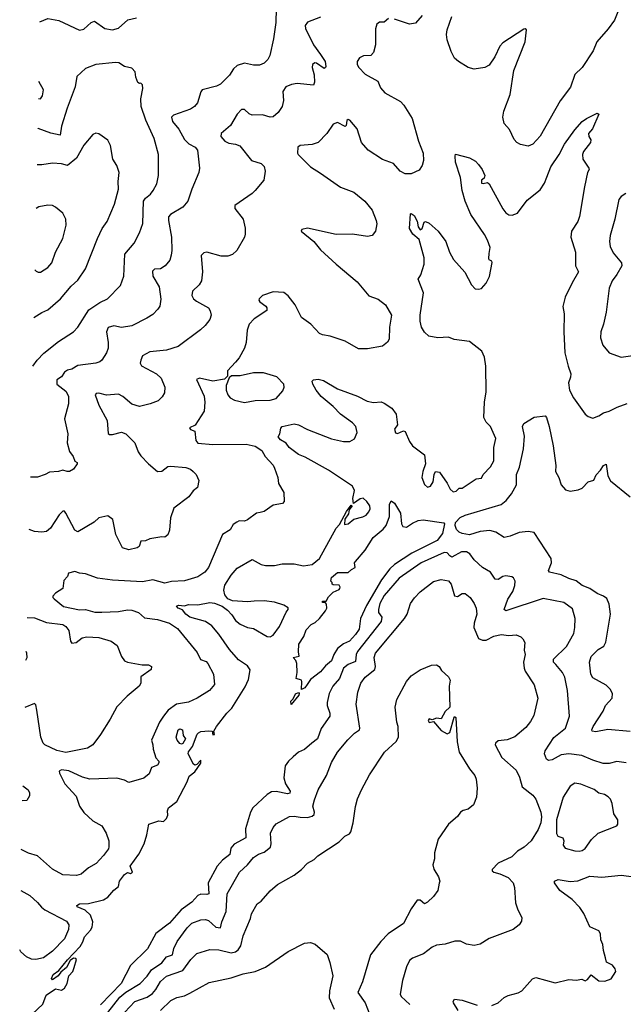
# Model space of a CAD drawing. Extents: x 2056909 to 2160450, y 827444 to 1016825.
# Tile 386 of 501: x 2060077 to 2064099, y 1000446 to 1007003. Entities that reach past the tile are written whole.
import ezdxf

# ---------------------------------------------------------------- set-up
doc = ezdxf.new("R2010")
doc.units = 0

msp = doc.modelspace()

# ---------------------------------------------------------------- linework, layer by layer
at = {"layer": '0CON10XD'}
for points in [[(2061785.5, 1007075), (2061783.3, 1006985), (2061767.1, 1006875), (2061744.3, 1006765), (2061731.5, 1006738.5), (2061705, 1006714.4), (2061675, 1006701.1), (2061635, 1006700), (2061575, 1006714.4), (2061525, 1006697.5), (2061501.4, 1006675), (2061475.3, 1006634.7), (2061415, 1006574.2), (2061389.3, 1006560.7), (2061294, 1006535), (2061285, 1006523.3), (2061261.3, 1006448.7), (2061242, 1006425), (2061215, 1006408.1), (2061103, 1006367), (2061088.6, 1006355), (2061095, 1006325.8), (2061136.9, 1006275), (2061175.6, 1006205), (2061205, 1006176.9), (2061246, 1006155), (2061262.9, 1006135), (2061275.7, 1006015), (2061270.6, 1005985), (2061223.3, 1005875), (2061197.5, 1005795), (2061165, 1005754.4), (2061082, 1005705), (2061069.7, 1005690.3), (2061068.1, 1005665), (2061089.5, 1005555), (2061091.9, 1005465), (2061087.1, 1005435), (2061077.4, 1005402.6), (2061046, 1005365), (2061015, 1005344.4), (2060975, 1005340.8), (2060961.2, 1005328.8), (2060964.2, 1005294.2), (2061005.4, 1005225), (2061018.3, 1005141.7), (2061010, 1005095), (2060998, 1005075), (2060965, 1005040.8), (2060925, 1005015.7), (2060825, 1004963.5), (2060755, 1004952.9), (2060705, 1004964.5), (2060667.1, 1004952.9), (2060654.6, 1004925), (2060666.4, 1004853.6), (2060666.4, 1004815), (2060655.5, 1004785), (2060623.6, 1004736.4), (2060611.2, 1004725), (2060584.6, 1004715.4), (2060465, 1004700.5), (2060425, 1004675.5), (2060395, 1004670), (2060375, 1004655.6), (2060355, 1004624.4), (2060324.3, 1004605), (2060325.5, 1004575), (2060385, 1004528.2), (2060402.2, 1004495), (2060402.3, 1004445), (2060376.5, 1004345), (2060398.1, 1004245), (2060394.3, 1004185), (2060408.1, 1004128.1), (2060432.5, 1004095), (2060443.9, 1004063.9), (2060460, 1004055), (2060460, 1004045), (2060435, 1004008.8), (2060410, 1003995), (2060393.6, 1003993.6), (2060365, 1004003.3), (2060336.1, 1003993.9), (2060275, 1003988.8), (2060245.8, 1003974.2), (2060195, 1003956.7), (2060150, 1003956.3)], [(2064081.6, 1007105), (2064039.1, 1007000.9), (2063998.1, 1006941.9), (2063922.9, 1006855), (2063896.9, 1006795), (2063824.5, 1006685.5), (2063775, 1006638.8), (2063746, 1006554), (2063677.7, 1006462.3), (2063545, 1006228), (2063496.2, 1006175), (2063465, 1006160), (2063413, 1006173), (2063390, 1006185), (2063372.5, 1006205), (2063341.2, 1006271.2), (2063305, 1006312.5), (2063295.8, 1006355), (2063301.9, 1006395), (2063345.6, 1006505), (2063370, 1006665), (2063444.3, 1006855), (2063453.3, 1006935), (2063445, 1006943.3), (2063435, 1006940), (2063295, 1006850), (2063275, 1006826.2), (2063243.2, 1006756.8), (2063205, 1006700), (2063176, 1006684), (2063104.1, 1006674.1), (2063065, 1006684), (2063001.2, 1006725), (2062975, 1006748), (2062951.7, 1006791.7), (2062925, 1006868.8), (2062921.1, 1006905), (2062925.3, 1006935), (2062957.2, 1007025)], [(2062081.1, 1007018.9), (2061995, 1006987.1), (2061978.6, 1006965), (2061981.9, 1006945), (2062035, 1006835.8), (2062081.9, 1006771.9), (2062113.3, 1006725), (2062117.6, 1006692.4), (2062115, 1006683.8), (2062105, 1006679.2), (2062055, 1006714), (2062044.2, 1006715.8), (2062028.8, 1006705), (2062025.6, 1006684.4), (2062038.6, 1006635), (2062042, 1006588), (2062035, 1006567.5), (2061925, 1006577.9), (2061888.3, 1006571.7), (2061850, 1006555), (2061831.4, 1006525), (2061835.6, 1006465), (2061826.7, 1006425), (2061798.6, 1006385), (2061765, 1006356.9), (2061745, 1006353.3), (2061695, 1006369.4), (2061625, 1006366.7), (2061605, 1006377.1), (2061575, 1006406), (2061555, 1006404), (2061525.8, 1006375), (2061481.5, 1006298.5), (2061419.2, 1006245), (2061416.9, 1006225), (2061444.7, 1006194.7), (2061470.4, 1006180.4), (2061515, 1006174.7), (2061543.1, 1006163.1), (2061622.5, 1006065), (2061686.2, 1006045), (2061705, 1006026), (2061712.2, 1005995), (2061704.2, 1005935), (2061645, 1005866), (2061625, 1005845.7), (2061510, 1005765), (2061511.4, 1005745), (2061565.5, 1005675), (2061579.4, 1005615), (2061580, 1005575), (2061574.3, 1005555), (2061523.7, 1005466.3), (2061495, 1005438.6), (2061465, 1005428.6), (2061418.7, 1005428.7), (2061325, 1005454.4), (2061305, 1005450.8), (2061287.1, 1005432.9), (2061294.5, 1005325), (2061288.6, 1005265), (2061273, 1005237), (2061227.5, 1005195), (2061224.3, 1005165.7), (2061235.6, 1005145), (2061255, 1005127.9), (2061334.5, 1005084.5), (2061345.8, 1005065), (2061352, 1005035), (2061344.1, 1005005.9), (2061313.7, 1004966.3), (2061282.1, 1004937.9), (2061132.3, 1004827.7), (2061055, 1004801.5), (2060945, 1004791.1), (2060896, 1004765), (2060883.2, 1004736.8), (2060879.2, 1004715), (2060888, 1004698), (2060989.1, 1004645), (2061019.2, 1004615), (2061044.4, 1004555), (2061041.7, 1004518.3), (2061027.4, 1004492.6), (2060998.8, 1004465), (2060945.9, 1004444.1), (2060875, 1004426.9), (2060825, 1004442.1), (2060765, 1004493.1), (2060735, 1004509.4), (2060655, 1004503.5), (2060605, 1004515.6), (2060585.9, 1004514.1), (2060580, 1004505), (2060604.4, 1004435), (2060658.9, 1004335), (2060667.3, 1004247.3), (2060675, 1004240), (2060695, 1004241.1), (2060755, 1004257.3), (2060785, 1004245.6), (2060844.2, 1004185), (2060865.5, 1004125.5), (2060885, 1004098), (2060934.6, 1004044.6), (2060994.5, 1003994.5), (2061025, 1003995.8), (2061065, 1004027.5), (2061085, 1004030.8), (2061185, 1004020), (2061215, 1004009.2), (2061233.8, 1003995), (2061253.8, 1003975), (2061270, 1003935), (2061261.7, 1003888.3), (2061233.3, 1003865), (2061205, 1003826.2), (2061105, 1003750), (2061082, 1003685), (2061075.8, 1003604.2), (2061065, 1003572.5), (2061045, 1003557.5), (2061025, 1003560), (2060945, 1003546.2), (2060915, 1003532), (2060885, 1003530), (2060873.3, 1003495), (2060860, 1003485), (2060805, 1003472.5), (2060761.2, 1003485), (2060718, 1003575), (2060698, 1003675), (2060665, 1003700), (2060605, 1003685.8), (2060572.6, 1003657.4), (2060465, 1003593.1), (2060443.7, 1003603.7), (2060385, 1003716.2), (2060375, 1003730), (2060365, 1003731.2), (2060340.6, 1003705), (2060283.3, 1003616.7), (2060255, 1003595.5), (2060225, 1003589.6), (2060175, 1003594.7), (2060141.1, 1003607.3)], [(2060212.3, 1006989.3), (2060265, 1007011.2), (2060338.8, 1006998.8), (2060475, 1006933.1), (2060505, 1006940.6), (2060554.4, 1006985), (2060575, 1006992.5), (2060645, 1006945.6), (2060695, 1006935.6), (2060735, 1006945.7), (2060797.6, 1007002.4), (2060855, 1007015.6)], [(2062535, 1007010), (2062505, 1006987.5), (2062475, 1006986.7), (2062456.4, 1006973.6), (2062447.7, 1006942.3), (2062448.6, 1006835), (2062433.8, 1006785), (2062415.8, 1006764.2), (2062367.3, 1006762.7), (2062341.2, 1006748.8), (2062326.2, 1006725), (2062326, 1006705), (2062336, 1006685), (2062379.4, 1006639.4), (2062464.2, 1006594.2), (2062480, 1006550), (2062510, 1006515), (2062615, 1006457.5), (2062637.5, 1006435), (2062691.1, 1006345), (2062734.1, 1006194.1), (2062764.3, 1006115), (2062767.5, 1006065), (2062758.1, 1006031.9), (2062737.9, 1006002.1), (2062685, 1005976.9), (2062645, 1005975.6), (2062612.9, 1005995), (2062567.1, 1006045), (2062495, 1006072.2), (2062398.6, 1006135), (2062354.3, 1006184.3), (2062326.2, 1006276.2), (2062276.7, 1006335), (2062265, 1006337.5), (2062257.5, 1006332.5), (2062252, 1006298), (2062245, 1006291.2), (2062195, 1006318), (2062165, 1006306.7), (2062123.8, 1006245), (2062065, 1006186.2), (2062025, 1006172.5), (2061945, 1006166), (2061931.2, 1006155), (2061927.5, 1006115), (2061932.5, 1006105), (2062015, 1006023.1), (2062081.9, 1005981.9), (2062215, 1005888.9), (2062304.3, 1005855), (2062376.7, 1005795), (2062425, 1005734), (2062453.1, 1005665), (2062456.3, 1005643.7), (2062448.8, 1005595), (2062425, 1005566.7), (2062395, 1005558.8), (2062295, 1005574.2), (2062185, 1005572.5), (2061995.7, 1005614.3), (2061957.5, 1005605), (2061953.3, 1005595), (2062035.8, 1005525), (2062080.8, 1005470.8), (2062185, 1005374.3), (2062325, 1005257.5), (2062404.4, 1005164.4), (2062465, 1005141.2)], [(2062759.4, 1007030.6), (2062715, 1006980), (2062675, 1006973.3), (2062575, 1007006.2)], [(2060165.6, 1004695.2), (2060192.9, 1004735), (2060237.4, 1004782.6), (2060335, 1004861.1), (2060435.4, 1004924.6), (2060463.8, 1004956.2), (2060538.8, 1005071.2), (2060610.2, 1005119.8), (2060661.4, 1005145), (2060748, 1005232), (2060770, 1005295), (2060777.9, 1005442.1), (2060840, 1005515), (2060876.2, 1005583.8), (2060897.8, 1005645), (2060903.1, 1005795), (2060914.5, 1005815), (2060948.5, 1005841.5), (2060965.4, 1005864.6), (2060990, 1005910), (2061002.2, 1005965), (2061001.5, 1006105), (2060973, 1006213), (2060917.5, 1006335), (2060885.7, 1006425), (2060883.2, 1006476.8), (2060898, 1006545), (2060895, 1006570), (2060885, 1006580), (2060875, 1006577.5), (2060863.9, 1006583.9), (2060850.3, 1006620.3), (2060845.8, 1006655.8), (2060825, 1006681.2), (2060775, 1006690.8), (2060736.7, 1006715), (2060715, 1006717.1), (2060585, 1006705.6), (2060515, 1006678), (2060458.8, 1006625), (2060447.1, 1006555), (2060393.1, 1006415), (2060356.4, 1006295), (2060346, 1006235), (2060285, 1006247.5), (2060199.6, 1006279.6), (2060197.7, 1006280)], [(2060201.7, 1006478.9), (2060215, 1006477.1), (2060228.9, 1006495), (2060236.3, 1006536.3), (2060203.9, 1006592)], [(2060160.7, 1000379.3), (2060232.2, 1000447.8), (2060254.2, 1000505.8), (2060315, 1000548), (2060355, 1000540), (2060376.8, 1000553.2), (2060393.8, 1000585), (2060403.8, 1000635), (2060431.2, 1000665), (2060439.2, 1000690.8), (2060456.7, 1000745), (2060451.7, 1000751.7), (2060435, 1000754.2), (2060412.4, 1000737.6), (2060388.2, 1000691.8), (2060350.3, 1000659.7), (2060334, 1000635), (2060295, 1000610), (2060288.8, 1000618.8), (2060300, 1000645), (2060338.5, 1000671.5), (2060395, 1000742.9), (2060479.8, 1000830.2), (2060498.9, 1000861.1), (2060510, 1000895), (2060549.8, 1000940.2), (2060559.5, 1000960.5), (2060564.7, 1000995), (2060549.1, 1001039.1), (2060512.3, 1001072.3), (2060460.8, 1001095), (2060458.6, 1001105), (2060475, 1001114.4), (2060535, 1001116.4), (2060635, 1001141.1), (2060665, 1001158.6), (2060705, 1001207.1), (2060735, 1001231.2), (2060741.5, 1001265), (2060775, 1001311.5), (2060795, 1001322.7), (2060815, 1001318), (2060828.8, 1001325), (2060813.8, 1001366.2), (2060871.8, 1001445), (2060906.4, 1001515), (2060923.9, 1001573.9), (2060937.5, 1001645), (2061005, 1001668), (2061035, 1001664.2), (2061055, 1001684), (2061064.4, 1001705), (2061062.2, 1001735), (2061067.8, 1001755), (2061123.5, 1001796.5), (2061192.1, 1001927.9), (2061205.6, 1001965), (2061245, 1001994.3), (2061285, 1002052.5), (2061285, 1002072.5), (2061256.8, 1002043.2), (2061245, 1002039.4), (2061235, 1002045.7), (2061200, 1002115), (2061202.5, 1002127.5), (2061227.7, 1002162.3), (2061260, 1002245), (2061267.5, 1002255), (2061285, 1002262), (2061337.5, 1002267.5), (2061360, 1002265), (2061365, 1002240), (2061375, 1002242.5), (2061370, 1002265), (2061388.6, 1002295), (2061456.2, 1002385), (2061491.4, 1002418.6), (2061579.6, 1002560.4), (2061601.7, 1002608.3), (2061612.4, 1002672.4), (2061595, 1002700.9), (2061535, 1002739.5), (2061475, 1002808.1), (2061405, 1002911.2), (2061356.5, 1002966.5), (2061315, 1002994.6), (2061210, 1003025), (2061184.4, 1003045), (2061162.7, 1003072.7), (2061133.8, 1003085), (2061122, 1003098), (2061135, 1003103.3), (2061175, 1003100), (2061202.2, 1003107.8), (2061265, 1003106.7), (2061345, 1003122.2), (2061375, 1003117.8), (2061427.1, 1003097.1), (2061461.1, 1003071.1), (2061490.3, 1003040.3), (2061515, 1003001.9), (2061545, 1002976.5), (2061595, 1002955.5), (2061635, 1002949.2), (2061725, 1002895.5), (2061745, 1002893.1), (2061766, 1002904), (2061807.7, 1002962.3), (2061851.8, 1003058.2), (2061865.4, 1003075), (2061865.3, 1003085.3), (2061838, 1003105), (2061775, 1003124.6), (2061705, 1003133.8), (2061638.5, 1003131.5), (2061595, 1003126.8), (2061495, 1003132.5), (2061465, 1003145.4), (2061443, 1003173), (2061437, 1003205), (2061445, 1003236.7), (2061485.3, 1003305), (2061525, 1003349.6), (2061625, 1003408.2), (2061686, 1003375), (2061715, 1003367.7), (2061775, 1003368.5), (2061825, 1003379.1), (2061905, 1003380), (2061967, 1003367), (2062025, 1003375.6), (2062075, 1003415.4), (2062185, 1003616.1), (2062208.3, 1003641.7), (2062255, 1003727.8), (2062285, 1003769.2), (2062291.2, 1003765), (2062271.2, 1003738.8), (2062266.9, 1003713.1), (2062243.3, 1003676.7), (2062241.4, 1003641.4), (2062265, 1003645.6), (2062303.2, 1003676.8), (2062362.5, 1003692.5), (2062385, 1003704.3), (2062402.9, 1003725), (2062411.4, 1003745), (2062409.4, 1003765), (2062390, 1003795), (2062365, 1003817.1), (2062345, 1003813.3), (2062302, 1003782), (2062297.3, 1003815), (2062308.7, 1003868.7), (2062295, 1003897.5), (2062135, 1004003.8), (2061979.4, 1004089.4), (2061935, 1004107.7), (2061872.5, 1004155), (2061852, 1004182), (2061814, 1004205), (2061800, 1004225), (2061810, 1004245), (2061816.1, 1004283.9), (2061825, 1004293.3), (2061905, 1004311.1), (2061934.8, 1004304.8), (2061994, 1004274), (2062155, 1004211.3), (2062235, 1004194.5), (2062276.4, 1004193.6), (2062307.8, 1004212.2), (2062325.5, 1004255), (2062317.3, 1004295), (2062295, 1004319.1), (2062215.2, 1004375.2), (2062166.2, 1004426.2), (2062085, 1004494.4), (2062051.4, 1004535), (2062030, 1004575), (2062026.2, 1004595), (2062035, 1004603.8), (2062065, 1004610), (2062100.9, 1004600.9), (2062195, 1004545.5), (2062328.8, 1004495), (2062393.3, 1004463.3), (2062435, 1004453.6), (2062485, 1004457.5), (2062505, 1004450), (2062556.7, 1004416.7), (2062585.7, 1004375), (2062594.2, 1004305.8), (2062575, 1004276.7), (2062581.5, 1004251.5), (2062595, 1004247.8), (2062635, 1004266), (2062645, 1004261.2), (2062674.4, 1004195), (2062695, 1004164.2), (2062774, 1004105), (2062781.4, 1004045), (2062763.1, 1003995), (2062757.1, 1003955), (2062775, 1003908.8), (2062795, 1003890.8), (2062815, 1003897.5), (2062831.2, 1003925), (2062837.5, 1003975), (2062846.7, 1003993.3), (2062875, 1003990), (2062925.8, 1003915.8), (2062945, 1003877.1), (2062965, 1003859.2), (2062985, 1003863.3), (2063005, 1003882.5), (2063025, 1003883.3), (2063117.5, 1003945), (2063155, 1003950), (2063166, 1003975), (2063215, 1004026.2), (2063235.5, 1004064.5), (2063235.7, 1004155), (2063248.6, 1004215), (2063214.2, 1004294.2), (2063185, 1004323.8), (2063168.6, 1004355), (2063173.3, 1004455), (2063185.6, 1004525.6), (2063182.2, 1004695), (2063174.2, 1004755), (2063156.6, 1004796.6), (2063075, 1004859.5), (2062972.7, 1004872.7), (2062935, 1004888), (2062863.7, 1004883.7), (2062802, 1004895), (2062775, 1004922), (2062755, 1004956.2), (2062745.3, 1004995.3), (2062746, 1005036), (2062766.9, 1005185), (2062731.2, 1005275), (2062750, 1005305), (2062771.2, 1005375), (2062772.7, 1005417.3), (2062738.9, 1005538.9), (2062696, 1005575), (2062675, 1005612.5), (2062680, 1005710), (2062685, 1005712.5), (2062705, 1005700), (2062725, 1005662.5), (2062732.7, 1005622.7), (2062745, 1005603.3), (2062757.9, 1005612.1), (2062771.2, 1005655), (2062781.7, 1005658.3), (2062805, 1005647.1), (2062865.6, 1005595), (2062916.7, 1005525), (2062941.8, 1005455), (2062967.1, 1005407.1), (2063042.2, 1005322.2), (2063087.1, 1005237.1), (2063111.7, 1005211.7), (2063135, 1005208), (2063155, 1005212.9), (2063185, 1005249.2), (2063207.6, 1005292.4), (2063225.8, 1005385.8), (2063223.3, 1005395), (2063205, 1005404.3), (2063202, 1005412), (2063204.4, 1005445), (2063212.6, 1005485), (2063194.7, 1005535), (2063175, 1005572.5), (2063082.1, 1005705), (2063045.4, 1005795), (2063025, 1005866.7), (2063013, 1005953), (2062981.2, 1006055), (2062977.5, 1006095), (2062981.7, 1006108.3), (2063075, 1006084), (2063115, 1006061.5), (2063135, 1006039.5), (2063159.2, 1006005), (2063175.5, 1005965), (2063171.5, 1005948.5), (2063155, 1005933.8), (2063154.5, 1005915), (2063165, 1005911.5), (2063195, 1005919.2), (2063205, 1005909.2), (2063295, 1005744.4), (2063315, 1005717.1), (2063335, 1005704.4), (2063357.6, 1005702.4), (2063394.3, 1005715.7), (2063459.2, 1005800.8), (2063545, 1005870), (2063573.8, 1005915), (2063588.5, 1005955), (2063616.3, 1006023.7), (2063671.5, 1006105), (2063706.9, 1006175), (2063775, 1006270), (2063825, 1006326.2), (2063852.5, 1006345), (2063925, 1006380), (2063936, 1006375), (2063894.4, 1006275.6), (2063866.7, 1006245), (2063870, 1006225), (2063883.3, 1006203.3), (2063881.2, 1006185), (2063833.3, 1006125), (2063826.2, 1006105), (2063828.8, 1006075), (2063870, 1006015), (2063871.2, 1006005), (2063861.2, 1005985), (2063839.7, 1005890.3), (2063806.8, 1005693.2), (2063795, 1005660), (2063754.2, 1005594.2), (2063750, 1005555), (2063779.2, 1005455), (2063780.8, 1005365), (2063800, 1005325), (2063758.6, 1005251.4), (2063712, 1005155), (2063695.9, 1005094.1), (2063704.3, 1005044.3), (2063702.2, 1004925), (2063708.9, 1004785), (2063730.4, 1004695), (2063749.4, 1004645), (2063747.9, 1004622.1), (2063734.2, 1004585), (2063740.8, 1004535), (2063765.8, 1004485), (2063845, 1004376.7), (2063865, 1004360), (2063895, 1004348.8), (2063935, 1004364), (2063966.7, 1004385), (2064005, 1004395.7), (2064057.2, 1004422.8), (2064125, 1004447.5)], [(2060172.4, 1005019.9), (2060225, 1005054), (2060265, 1005071.4), (2060349.2, 1005145), (2060420.8, 1005229.2), (2060465, 1005268.1), (2060515.6, 1005344.4), (2060595, 1005546.2), (2060627.7, 1005612.3), (2060660.3, 1005659.7), (2060708.5, 1005775), (2060736.2, 1005875), (2060733.3, 1005925), (2060740.6, 1005985), (2060725, 1006032.5), (2060697.5, 1006075), (2060682.2, 1006165), (2060665, 1006201.2), (2060605, 1006243.8), (2060585, 1006246.7), (2060565, 1006238.8), (2060505, 1006168), (2060455, 1006080), (2060395, 1006031.9), (2060355, 1006042.5), (2060295, 1006047.5), (2060225, 1006035.5), (2060192.9, 1006037.6)], [(2064115, 1005846.7), (2064085, 1005825.8), (2064070, 1005805), (2064042.7, 1005675), (2064011.3, 1005565), (2064006.8, 1005525), (2064012.1, 1005492.1), (2064030.2, 1005450.2), (2064076.4, 1005396.4), (2064087.5, 1005385), (2064088.9, 1005365), (2064055, 1005305.6), (2064023.8, 1005265), (2064005.5, 1005215), (2063985.5, 1005054.5), (2063967.5, 1004975), (2063949.2, 1004925), (2063947.5, 1004885), (2063962, 1004835), (2064005, 1004784), (2064085, 1004755.8), (2064238.6, 1004778.6)], [(2060179, 1005336.8), (2060188, 1005328), (2060200.8, 1005320.8), (2060215, 1005322.5), (2060265, 1005352.7), (2060291.2, 1005385), (2060315.6, 1005455), (2060365.6, 1005545), (2060387.1, 1005635), (2060384.1, 1005674.1), (2060363.8, 1005715), (2060315.6, 1005755.6), (2060295, 1005765.8), (2060265, 1005767.5), (2060205, 1005755.8), (2060187.1, 1005745.1)], [(2062465, 1005141.2), (2062513.8, 1005105), (2062553.3, 1005035), (2062541.2, 1004955), (2062538.8, 1004875), (2062526.7, 1004855), (2062495, 1004830), (2062395, 1004811.2), (2062335, 1004811.2), (2062245, 1004861.2), (2062145, 1004896.2), (2062095, 1004903.8), (2062075, 1004913.3), (2062017.5, 1004975), (2061955, 1005018.8), (2061913.3, 1005105), (2061865, 1005164.3), (2061836.2, 1005186.2), (2061765, 1005190), (2061695, 1005166), (2061673.3, 1005145), (2061671.2, 1005135), (2061676, 1005125), (2061717.5, 1005095), (2061724.3, 1005085), (2061723, 1005067), (2061638.7, 1005011.3), (2061607.1, 1004975), (2061592.1, 1004935), (2061585.7, 1004854.3), (2061575.3, 1004814.7), (2061539.4, 1004750.6), (2061515, 1004722), (2061462.5, 1004665), (2061461.7, 1004628.3), (2061441.7, 1004608.3), (2061365, 1004595.7), (2061275, 1004616.9), (2061255, 1004607.5), (2061305.3, 1004495), (2061310, 1004455), (2061306.4, 1004395), (2061247.2, 1004302.8), (2061208.9, 1004285), (2061215.8, 1004275), (2061243.5, 1004263.5), (2061251.5, 1004201.5), (2061265, 1004183.3), (2061365, 1004173.9), (2061585, 1004175.9), (2061645, 1004162.5), (2061691.4, 1004135), (2061712.9, 1004095), (2061765, 1004036.2), (2061775, 1004016.7), (2061798.1, 1003955), (2061802, 1003915), (2061837.5, 1003855), (2061840, 1003795), (2061828.8, 1003781.2), (2061765, 1003770), (2061705, 1003728.8), (2061678.3, 1003721.7), (2061655, 1003716), (2061595, 1003672), (2061575, 1003664), (2061540, 1003665), (2061523, 1003657), (2061499.7, 1003640.3), (2061480, 1003605), (2061427.5, 1003575), (2061334.3, 1003355), (2061310, 1003325), (2061265, 1003293.1), (2061175, 1003265.5), (2061089.1, 1003260.9), (2061045, 1003251.5), (2060965, 1003273.4), (2060895, 1003260.3), (2060695, 1003270), (2060594.5, 1003284.5), (2060515, 1003312.5), (2060475, 1003317.1), (2060445, 1003329.2), (2060403.3, 1003316.7), (2060395.8, 1003294.2), (2060371.3, 1003268.7), (2060364.4, 1003215.6), (2060315, 1003183.3), (2060297.5, 1003165), (2060297.5, 1003155), (2060306.4, 1003146.4), (2060368.8, 1003095), (2060475, 1003072.3), (2060515, 1003074.7), (2060578.5, 1003058.5), (2060625, 1003056.4), (2060735, 1003061.3), (2060795, 1003073.6), (2060825, 1003070.9), (2060868.1, 1003055), (2060909.7, 1003019.7), (2060995, 1003008.2), (2061074.7, 1002984.7), (2061128.5, 1002948.5), (2061259.2, 1002789.2), (2061281.5, 1002741.5), (2061318.8, 1002728.8), (2061331.4, 1002715), (2061367.8, 1002645), (2061374, 1002576), (2061341.2, 1002535), (2061258.8, 1002485), (2061202.4, 1002457.6), (2061122, 1002445), (2061065.4, 1002404.6), (2061035, 1002364), (2061008.6, 1002325), (2060954.4, 1002205), (2060964.3, 1002175), (2060965.8, 1002145), (2060985, 1002087.5), (2061003.3, 1002065), (2061003.3, 1002055), (2060995, 1002037.5), (2060955, 1002022.5), (2060938.7, 1001981.3), (2060905, 1001951.2), (2060805, 1001923.3), (2060775, 1001938.8), (2060725, 1001951.4), (2060545.3, 1001945.3), (2060495, 1001957.9), (2060405, 1002000.9), (2060355, 1002007.1), (2060340.6, 1001999.4), (2060342.5, 1001985), (2060378.1, 1001915), (2060453.2, 1001833.2), (2060475, 1001766.2), (2060505, 1001723.8), (2060565, 1001668), (2060623.8, 1001635), (2060652.5, 1001585), (2060670, 1001535), (2060672, 1001495), (2060668.3, 1001481.7), (2060635, 1001438), (2060586.8, 1001383.2), (2060535, 1001354), (2060486.8, 1001313.2), (2060455, 1001304.2), (2060365, 1001307.8), (2060295, 1001345.6), (2060195, 1001435.5), (2060135, 1001452.5), (2060086.1, 1001477.6)], [(2061575, 1004454.3), (2061645, 1004467.1), (2061745, 1004468.9), (2061785, 1004481.4), (2061829.3, 1004530.7), (2061840, 1004555), (2061837.1, 1004575), (2061790, 1004625), (2061701.3, 1004651.3), (2061635, 1004651.1), (2061545, 1004630.6), (2061488.3, 1004631.7), (2061471.7, 1004618.3), (2061453.6, 1004566.4), (2061453.8, 1004535), (2061464.4, 1004504.4), (2061478.8, 1004485), (2061508.3, 1004468.3), (2061575, 1004454.3)], [(2064145, 1002263.6), (2063995, 1002276.7), (2063915, 1002259.5), (2063892, 1002265), (2063890, 1002275), (2063898.5, 1002295), (2063965, 1002398.6), (2063981.1, 1002435), (2064024.3, 1002485), (2064025.7, 1002515), (2064010.8, 1002545), (2063985, 1002572), (2063895, 1002619.2), (2063882.7, 1002645), (2063874.5, 1002725), (2063885, 1002762), (2063932.2, 1002807.8), (2063967.9, 1002832.1), (2063982.6, 1002857.4), (2064014.1, 1003045), (2064005, 1003111.2), (2063988.2, 1003148.2), (2063966.7, 1003165), (2063925, 1003180.9), (2063875.6, 1003215), (2063825, 1003235.9), (2063785, 1003265.3), (2063735, 1003280.9), (2063685, 1003305.5), (2063607.5, 1003325), (2063600.6, 1003335), (2063620, 1003385), (2063617.6, 1003415), (2063505, 1003588.2), (2063465, 1003595.4), (2063405, 1003588), (2063345, 1003563.5), (2063305.6, 1003555.6), (2063250.4, 1003590.4), (2063210.5, 1003600.5), (2063145.2, 1003594.8), (2063075, 1003573), (2063025, 1003581.8), (2063005, 1003589.6), (2062987.8, 1003607.8), (2062977.6, 1003635), (2062980.2, 1003655), (2063012.3, 1003687.7), (2063045, 1003703.5), (2063286, 1003774), (2063318.4, 1003801.6), (2063353.8, 1003845), (2063386.2, 1003905), (2063386.2, 1003973.8), (2063406.2, 1004023.8), (2063434.4, 1004145), (2063439.8, 1004229.8), (2063427.5, 1004295), (2063435.7, 1004315), (2063504.3, 1004355.7), (2063578, 1004365), (2063586.7, 1004355), (2063603.8, 1004295), (2063631.1, 1004165), (2063649.2, 1004035), (2063647.3, 1003995), (2063670, 1003955), (2063685.8, 1003905.8), (2063713, 1003873), (2063745, 1003863.3), (2063798.3, 1003871.7), (2063825, 1003883.8), (2063865, 1003925.8), (2063902.9, 1003937.1), (2063917.7, 1003972.3), (2063946.8, 1004003.2), (2063966.2, 1004035), (2063983.6, 1004043.6), (2063995.5, 1003965), (2064013.1, 1003933.1), (2064143.8, 1003825)], [(2061955, 1002543.3), (2061958, 1002595), (2061953.6, 1002603.6), (2061920, 1002615), (2061926.2, 1002655), (2061923.3, 1002715), (2061916.2, 1002736.2), (2061900, 1002755), (2061940, 1002765), (2061933.8, 1002793.8), (2061936.7, 1002845), (2061970, 1002895), (2061985, 1002938.8), (2062020, 1002975), (2062045, 1002988.8), (2062073.9, 1003016.1), (2062113.6, 1003066.4), (2062122.5, 1003085), (2062121.7, 1003111.7), (2062115, 1003120), (2062095, 1003122.5), (2062095, 1003130), (2062118.3, 1003131.7), (2062135, 1003160), (2062165, 1003190), (2062205, 1003207.5), (2062210, 1003215), (2062212.5, 1003225), (2062205, 1003237.5), (2062165, 1003240), (2062160, 1003245), (2062160, 1003255), (2062150, 1003265), (2062155, 1003287.5), (2062195, 1003322.5), (2062265, 1003321.2), (2062287.7, 1003342.3), (2062313.3, 1003355), (2062308.8, 1003385), (2062314, 1003395), (2062378.9, 1003471.1), (2062432, 1003555), (2062499.7, 1003610.3), (2062518.8, 1003635), (2062540.4, 1003695), (2062541.4, 1003775), (2062551.7, 1003798.3), (2062575, 1003782.5), (2062615, 1003716.7), (2062621.5, 1003645), (2062629.1, 1003629.1), (2062655, 1003622.7), (2062695, 1003649.5), (2062732.9, 1003667.1), (2062765, 1003671.8), (2062902.4, 1003652.4), (2062908.3, 1003645), (2062895, 1003580.8), (2062857.7, 1003535), (2062690.6, 1003449.4), (2062574.8, 1003375.2), (2062543.1, 1003346.9), (2062488, 1003272), (2062387.2, 1003102.8), (2062346.8, 1003015), (2062338.7, 1002945), (2062315, 1002908.6), (2062275, 1002864.5), (2062235, 1002847.1), (2062194.1, 1002815.9), (2062170, 1002775), (2062155, 1002732.5), (2062115, 1002701.2), (2062080.8, 1002659.2), (2062015, 1002608.9), (2061993.1, 1002576.9), (2061976.2, 1002553.8), (2061955, 1002543.3)], [(2064118.8, 1002055), (2064055, 1002063.3), (2064005, 1002049.5), (2063965, 1002049.1), (2063895, 1002071.5), (2063823.4, 1002103.4), (2063735.4, 1002114.6), (2063685, 1002107.8), (2063625, 1002073.3), (2063600.5, 1002070.5), (2063587.7, 1002077.7), (2063574, 1002115), (2063578.1, 1002135), (2063635, 1002222.3), (2063713.5, 1002285), (2063741.1, 1002365), (2063726.4, 1002535), (2063708.9, 1002625), (2063694.6, 1002655), (2063648.4, 1002708.4), (2063634.4, 1002725), (2063634.5, 1002745), (2063720.5, 1002829.5), (2063768.9, 1002915), (2063776.7, 1002955), (2063778.1, 1003015), (2063759.8, 1003079.8), (2063702.8, 1003122.8), (2063565, 1003149.2), (2063315, 1003065.8), (2063306, 1003076), (2063328.7, 1003145), (2063361.9, 1003195), (2063375.6, 1003235), (2063378.1, 1003265), (2063366.6, 1003286.6), (2063355, 1003293.8), (2063315, 1003300), (2063295, 1003295.8), (2063265, 1003276), (2063245, 1003277.5), (2063212.8, 1003322.8), (2063161.4, 1003355), (2063104.3, 1003405), (2063076.6, 1003446.6), (2063055, 1003459.3), (2063021.6, 1003458.4), (2062956.6, 1003423.4), (2062942.9, 1003432.9), (2062925, 1003451.8), (2062905, 1003455.3), (2062751.1, 1003385), (2062605, 1003283.1), (2062505, 1003168.8), (2062477.2, 1003115), (2062467.2, 1003075), (2062468.8, 1003055), (2062490, 1003025), (2062485.3, 1002995), (2062327.1, 1002795), (2062318.1, 1002775), (2062315, 1002728.1), (2062265, 1002710), (2062235.3, 1002685), (2062207.6, 1002615), (2062164.2, 1002565), (2062139.1, 1002515), (2062126, 1002455), (2062125.4, 1002435), (2062144.5, 1002385), (2062144.4, 1002365), (2062086.2, 1002283.8), (2062060.5, 1002215), (2062024.2, 1002185.8), (2061975, 1002141.9), (2061935, 1002124.4), (2061898.9, 1002095), (2061867.5, 1002065), (2061846, 1002034), (2061836.4, 1001955), (2061848.8, 1001915), (2061878.2, 1001865), (2061876.9, 1001853.1), (2061862.4, 1001847.6), (2061785, 1001863.7), (2061755, 1001860), (2061726.4, 1001843.6), (2061630.9, 1001755), (2061614.6, 1001725), (2061582.1, 1001615), (2061584.4, 1001555), (2061505, 1001512.5), (2061484.6, 1001485), (2061477.2, 1001442.8), (2061427.8, 1001405), (2061392.2, 1001365), (2061331.8, 1001255), (2061338.2, 1001181.8), (2061325, 1001176.5), (2061285, 1001179.6), (2061265, 1001170.9), (2061225, 1001125.4), (2061153.8, 1001076.2), (2061075, 1000986.8), (2060983.5, 1000916.5), (2060927.7, 1000815), (2060815.9, 1000704.1), (2060752.6, 1000585), (2060615, 1000442.2)], [(2060665, 1000391.3), (2060745, 1000494.3), (2060785, 1000527.4), (2060879.6, 1000585), (2060925.6, 1000634.4), (2060955.4, 1000675), (2061025, 1000722.2), (2061055, 1000761.2), (2061095.2, 1000774.8), (2061105, 1000817.5), (2061126.4, 1000865), (2061193.6, 1000955), (2061225, 1000986.4), (2061285, 1001009.5), (2061315, 1001011.8), (2061335, 1001003.1), (2061385, 1000960.6), (2061415.7, 1000955), (2061424.5, 1000994.5), (2061452.3, 1001065), (2061459.2, 1001180.8), (2061542.2, 1001325), (2061595, 1001374.4), (2061635, 1001424.4), (2061667.5, 1001445), (2061705, 1001458.5), (2061747.9, 1001492.1), (2061753.6, 1001515), (2061749.2, 1001585), (2061765, 1001623.3), (2061785, 1001648), (2061875, 1001697.1), (2061905, 1001699.4), (2061945, 1001692.3), (2061995, 1001690.8), (2062025, 1001699.7), (2062039, 1001711), (2062040.9, 1001725), (2062030, 1001765), (2062042, 1001808), (2062065.8, 1001875), (2062120.7, 1001969.3), (2062154.6, 1002055.4), (2062195.6, 1002125), (2062263.2, 1002206.8), (2062308.3, 1002251.7), (2062341.4, 1002275), (2062344.3, 1002285), (2062320, 1002445), (2062330.6, 1002525), (2062349.4, 1002585), (2062379.4, 1002625), (2062443.3, 1002675), (2062446.8, 1002695), (2062437.9, 1002755), (2062448.2, 1002785), (2062641.8, 1003015), (2062659.5, 1003045), (2062681.9, 1003115), (2062707.4, 1003152.6), (2062745, 1003192.9), (2062835, 1003262.5), (2062885, 1003274.5), (2062935, 1003266.7), (2062951.8, 1003245), (2062975, 1003166.9), (2062995, 1003160.8), (2063025, 1003182.9), (2063045, 1003181.5), (2063077.8, 1003155), (2063104.4, 1003115), (2063117.8, 1003085), (2063123.6, 1003045), (2063104.6, 1002985), (2063102.5, 1002955), (2063135, 1002882.2), (2063161.7, 1002871.7), (2063185, 1002872), (2063235, 1002898.5), (2063285, 1002908.2), (2063335, 1002902.2), (2063385, 1002905.8), (2063415, 1002894), (2063429.1, 1002879.1), (2063442.5, 1002855), (2063438.6, 1002805), (2063444.3, 1002775), (2063434.4, 1002725), (2063437.1, 1002685), (2063444.6, 1002664.6), (2063505, 1002573.3), (2063530, 1002485), (2063501.7, 1002368.3), (2063480.9, 1002329.1), (2063449.6, 1002290.4), (2063375, 1002228.1), (2063325, 1002208.1), (2063265, 1002200), (2063247.1, 1002185), (2063245.6, 1002175), (2063289.6, 1002089.6), (2063384.6, 1002004.6), (2063407.6, 1001957.6), (2063425, 1001894.2), (2063495, 1001838.1), (2063515, 1001812.5), (2063549.2, 1001725), (2063553.7, 1001693.7), (2063550, 1001655), (2063530.6, 1001609.4), (2063485, 1001535.7), (2063438.3, 1001491.7), (2063394, 1001465), (2063355, 1001429.2), (2063264.6, 1001385.4), (2063223.9, 1001343.9), (2063224.2, 1001334.2), (2063235.7, 1001325.7), (2063276.7, 1001315), (2063330.9, 1001290.9), (2063364.2, 1001255), (2063373.1, 1001225), (2063380.9, 1001120.9), (2063396, 1001075), (2063423.3, 1001025), (2063420.7, 1000999.3), (2063403.9, 1000976.1), (2063365, 1000943.3), (2063205, 1000883.8), (2063145, 1000846.7), (2063105, 1000836.7), (2063055, 1000846.2), (2063015, 1000866), (2062976.1, 1000866.1), (2062912.7, 1000847.3), (2062855, 1000840), (2062825, 1000827.1), (2062767, 1000783), (2062695, 1000754.3), (2062675, 1000737.1), (2062653.2, 1000695), (2062626.8, 1000605), (2062612.7, 1000512.7), (2062618.3, 1000498.3), (2062677.5, 1000445)], [(2060126, 1003021.1), (2060175, 1003019.2), (2060255, 1002989.6), (2060365, 1002976.1), (2060385, 1002963.1), (2060403.6, 1002935), (2060415.6, 1002865), (2060425, 1002850.6), (2060454, 1002855), (2060493.8, 1002886.2), (2060525, 1002892.5), (2060605, 1002889.4), (2060686.7, 1002865), (2060725.8, 1002835), (2060755, 1002763.3), (2060775, 1002733.8), (2060795, 1002723.8), (2060893, 1002707), (2060936.4, 1002706.4), (2060956.2, 1002696.2), (2060952.5, 1002675), (2060884, 1002626), (2060884, 1002585), (2060874, 1002565), (2060792.4, 1002497.6), (2060723.6, 1002426.4), (2060680, 1002345), (2060615, 1002243.8), (2060565, 1002173.8), (2060529.3, 1002150.7), (2060385, 1002122.9), (2060325.3, 1002135.3), (2060245, 1002173.8), (2060234.5, 1002185), (2060218.2, 1002225), (2060190.9, 1002405), (2060185, 1002440), (2060175, 1002448.6), (2060110.5, 1002422)], [(2060118.7, 1002738.7), (2060126.2, 1002755), (2060124, 1002785), (2060120.1, 1002794.5)], [(2060776.7, 1000393.3), (2060845, 1000463.8), (2060925.5, 1000494.5), (2060962.4, 1000517.6), (2060985.3, 1000545), (2061015, 1000598.8), (2061055, 1000633.9), (2061165, 1000671.8), (2061217.8, 1000745), (2061256.7, 1000783.3), (2061345, 1000811.5), (2061405, 1000808.5), (2061485, 1000787.7), (2061514.7, 1000795.3), (2061532.2, 1000807.8), (2061551.2, 1000835), (2061566.9, 1000903.1), (2061615, 1001017.5), (2061621.2, 1001048.8), (2061660, 1001115), (2061687, 1001133), (2061745, 1001201.2), (2061795.7, 1001244.3), (2061905, 1001306), (2061955, 1001344), (2061994.4, 1001385.6), (2062039.1, 1001410.9), (2062063.8, 1001435), (2062205, 1001528), (2062243.3, 1001565), (2062275, 1001581.2), (2062284, 1001595), (2062300, 1001655), (2062315, 1001762.5), (2062328.6, 1001815), (2062354.3, 1001875), (2062408.6, 1001975), (2062508, 1002125), (2062585, 1002196.2), (2062600, 1002225), (2062598.8, 1002295), (2062588.8, 1002325), (2062579.2, 1002425), (2062590, 1002475), (2062655, 1002596.7), (2062685, 1002633.3), (2062745, 1002672.5), (2062820, 1002705), (2062853.6, 1002706.4), (2062872.5, 1002695), (2062888.3, 1002668.3), (2062935, 1002626.7), (2062945.6, 1002605), (2062938.9, 1002565), (2062943.3, 1002425), (2062912.5, 1002395), (2062885, 1002346.7), (2062855, 1002352.5), (2062825, 1002340), (2062805, 1002347.5), (2062797.5, 1002335), (2062805, 1002322.5), (2062835, 1002330), (2062885, 1002270), (2062925, 1002246.2), (2062942.9, 1002257.1), (2062972.3, 1002357.7), (2062975, 1002362.5), (2062982.5, 1002355), (2062992.7, 1002195), (2063005.6, 1002125.6), (2063073.3, 1002013.3), (2063109.7, 1001969.7), (2063118.8, 1001945), (2063126, 1001885), (2063121.2, 1001825), (2063100, 1001775), (2063065, 1001746.2), (2063032.3, 1001737.7), (2063015, 1001726.2), (2062994.2, 1001695.8), (2062934, 1001645), (2062865, 1001546), (2062841.5, 1001455), (2062840.6, 1001415), (2062830, 1001375), (2062836.4, 1001346.4), (2062867.5, 1001295), (2062875.8, 1001265.8), (2062873, 1001253), (2062864, 1001205), (2062834, 1001165), (2062795, 1001126), (2062775, 1001115.8), (2062745, 1001138.8), (2062725, 1001140), (2062685, 1001082.5), (2062635, 1000984.3), (2062533.1, 1000915), (2062482.5, 1000865), (2062413.5, 1000775), (2062360.5, 1000595), (2062330, 1000525), (2062378.1, 1000455), (2062410.6, 1000375)], [(2061885, 1002442.5), (2061883.8, 1002465), (2061899.4, 1002480.6), (2061915, 1002514), (2061935, 1002523.3), (2061940, 1002515), (2061936.9, 1002505), (2061885, 1002442.5)], [(2061155, 1002178), (2061145, 1002182.9), (2061127.1, 1002205), (2061120, 1002225), (2061133.1, 1002275), (2061145, 1002280.8), (2061161.2, 1002275), (2061166.1, 1002236.1), (2061182.5, 1002215), (2061165, 1002183.8), (2061155, 1002178)], [(2060097, 1001900), (2060133.9, 1001873.9), (2060143.3, 1001855), (2060143.3, 1001835), (2060125, 1001803.3), (2060094.4, 1001801.3)], [(2063805, 1001465.7), (2063825, 1001471.4), (2063845, 1001484.2), (2063886.9, 1001543.1), (2063931.2, 1001585), (2064056.4, 1001633.6), (2064062.5, 1001645), (2064062.5, 1001675), (2064036.7, 1001715), (2064024.1, 1001784.1), (2064012.3, 1001812.3), (2063997.9, 1001827.9), (2063973, 1001843), (2063935, 1001852.5), (2063905, 1001875.7), (2063815, 1001912.9), (2063775, 1001918), (2063745, 1001898.8), (2063698.6, 1001825), (2063653.3, 1001675), (2063654.2, 1001584.2), (2063663.3, 1001565), (2063696.2, 1001555), (2063702.5, 1001535), (2063697.1, 1001505), (2063711.2, 1001485), (2063775, 1001467.5), (2063805, 1001465.7)], [(2063222.3, 1000437.7), (2063264.2, 1000455.8), (2063305, 1000491.2), (2063332.5, 1000505), (2063397.3, 1000522.7), (2063423.6, 1000536.4), (2063493.8, 1000615), (2063515, 1000624), (2063645, 1000590), (2063735, 1000612), (2063785, 1000606.7), (2063823, 1000613), (2063845, 1000602.5), (2063859.5, 1000610.5), (2063885, 1000642.5), (2063935, 1000602.5), (2063975, 1000600), (2064017.5, 1000615), (2064048, 1000665), (2064045, 1000682.5), (2064027, 1000707), (2063986.7, 1000726.7), (2063980, 1000755), (2063966.7, 1000805), (2063963.3, 1000845), (2063950, 1000875), (2063946, 1000915), (2063936.2, 1000935), (2063875, 1000962), (2063835, 1001050.8), (2063809.9, 1001089.9), (2063757.3, 1001145), (2063675.6, 1001205), (2063640, 1001255), (2063641.2, 1001265), (2063665, 1001276.9), (2063744.5, 1001264.5), (2063795, 1001268.2), (2063875, 1001298.4), (2063955, 1001292.5), (2064083.4, 1001306.6), (2064205, 1001290.6)], [(2060083.8, 1001203.3), (2060145, 1001171.1), (2060195.5, 1001125), (2060221.9, 1001091.9), (2060245.7, 1001075), (2060388.7, 1000998.7), (2060403.5, 1000975), (2060402.1, 1000945), (2060375, 1000882.2), (2060295, 1000800.5), (2060235, 1000755.4), (2060185, 1000743.6), (2060155, 1000746.4), (2060122.9, 1000762.9), (2060085.6, 1000795), (2060077.1, 1000807.9)], [(2061015, 1000404.4), (2061085, 1000471.5), (2061125, 1000491.5), (2061175, 1000502.7), (2061210.2, 1000519.8), (2061338.6, 1000591.4), (2061487, 1000623), (2061565, 1000650), (2061645, 1000664.3), (2061715, 1000692.9), (2061865, 1000798), (2061975, 1000853.3), (2062015, 1000857.5), (2062046.1, 1000846.1), (2062125, 1000777.5), (2062143.8, 1000725), (2062163.8, 1000635), (2062141.1, 1000535), (2062138.6, 1000488.6), (2062173.2, 1000413.2)], [(2062998.1, 1000405), (2062968, 1000455), (2062966.2, 1000465), (2062975, 1000480), (2063026.1, 1000473.9), (2063125, 1000440.8)]]:
    msp.add_lwpolyline(points, dxfattribs=at)

doc.saveas('drawing.dxf')
